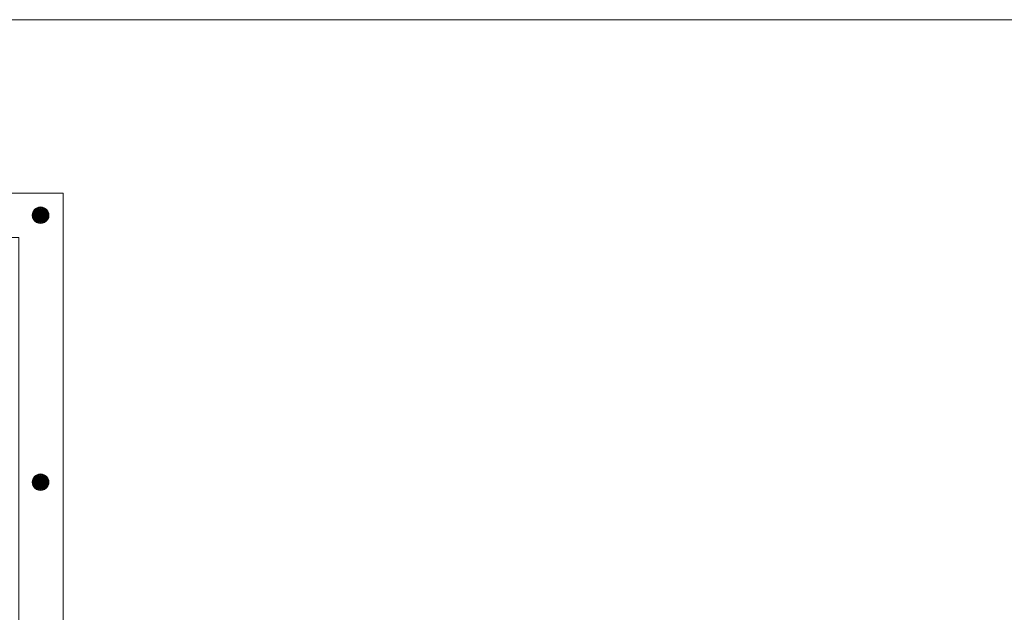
# Model space of a CAD drawing. Header units: inches. Extents: x 15 to 546804, y -66 to 267312.
# Tile 464 of 478: x 450293 to 476859, y 146549 to 162531. Entities that reach past the tile are written whole.
import ezdxf

# ---------------------------------------------------------------- set-up
doc = ezdxf.new("R2010")
doc.units = ezdxf.units.IN
doc.header["$MEASUREMENT"] = 0
doc.layers.add('inbraakbeveiliging', color=5, linetype='Continuous')

msp = doc.modelspace()

# ---------------------------------------------------------------- hatches: boundary and pattern name
at = {"lineweight": 20}
h = msp.add_hatch(color=7, dxfattribs=at)
h.dxf.hatch_style = 1
h.paths.add_polyline_path([(450858, 157471), (450858, 157256), (451073, 157256, 0.414214)])
h.paths.add_polyline_path([(450858, 157471, 0.414214), (450642, 157256), (450858, 157256)])
h.paths.add_polyline_path([(450858, 157256), (450642, 157256, 0.414214), (450858, 157040)])
h.paths.add_polyline_path([(451073, 157256), (450858, 157256), (450858, 157040, 0.414214)])
h = msp.add_hatch(color=7, dxfattribs=at)
h.dxf.hatch_style = 1
h.paths.add_polyline_path([(450858, 150271), (450858, 150056), (451073, 150056, 0.414214)])
h.paths.add_polyline_path([(450858, 150271, 0.414214), (450642, 150056), (450858, 150056)])
h.paths.add_polyline_path([(450858, 150056), (450642, 150056, 0.414214), (450858, 149840)])
h.paths.add_polyline_path([(451073, 150056), (450858, 150056), (450858, 149840, 0.414214)])

# ---------------------------------------------------------------- linework, layer by layer
at = {"color": 7, "lineweight": 20}
for p, q in [((435867, 157856), (451467, 157856)), ((435867, 157856, 300), (451467, 157856, 300)), ((435867, 157856, 7500), (451467, 157856, 7500)), ((435867, 157856), (451467, 157856)), ((451467, 157856), (451467, 141466)), ((451467, 157856, 300), (451467, 141466, 300)), ((451467, 157856), (451467, 157856, 300))]:
    msp.add_line(p, q, dxfattribs=at)
at = {"color": 7}
for p, q in [((450649, 157311, 0), (450649, 157311, 7000)), ((450671, 157363, 0), (450671, 157363, 7000)), ((450705, 157408, 0), (450705, 157408, 7000)), ((450750, 157442, 0), (450750, 157442, 7000)), ((450802, 157464, 0), (450802, 157464, 7000)), ((450858, 157479, 0), (450858, 157471, 0)), ((450858, 157471, 0), (450858, 157471, 7000)), ((450858, 157471, 0), (450858, 157040, 0)), ((450913, 157464, 0), (450913, 157464, 7000)), ((450965, 157442, 0), (450965, 157442, 7000)), ((451010, 157408, 0), (451010, 157408, 7000)), ((451044, 157363, 0), (451044, 157363, 7000)), ((451066, 157311, 0), (451066, 157311, 7000)), ((450635, 157256, 0), (450642, 157256, 0)), ((450642, 157256, 0), (450642, 157256, 7000)), ((450642, 157256, 0), (451073, 157256, 0)), ((450649, 157200, 0), (450649, 157200, 7000)), ((450671, 157148, 0), (450671, 157148, 7000)), ((450705, 157103, 0), (450705, 157103, 7000)), ((450750, 157069, 0), (450750, 157069, 7000)), ((450802, 157048, 0), (450802, 157048, 7000)), ((450858, 157040, 0), (450858, 157040, 7000)), ((450913, 157048, 0), (450913, 157048, 7000)), ((450965, 157069, 0), (450965, 157069, 7000)), ((451010, 157103, 0), (451010, 157103, 7000)), ((451044, 157148, 0), (451044, 157148, 7000)), ((451066, 157200, 0), (451066, 157200, 7000)), ((451073, 157256, 0), (451073, 157256, 7000)), ((450649, 150111, 0), (450649, 150111, 7000)), ((450671, 150163, 0), (450671, 150163, 7000)), ((450705, 150208, 0), (450705, 150208, 7000)), ((450750, 150242, 0), (450750, 150242, 7000)), ((450802, 150264, 0), (450802, 150264, 7000)), ((450858, 150279, 0), (450858, 150271, 0)), ((450858, 150271, 0), (450858, 150271, 7000)), ((450858, 150271, 0), (450858, 149840, 0)), ((450913, 150264, 0), (450913, 150264, 7000)), ((450965, 150242, 0), (450965, 150242, 7000)), ((451010, 150208, 0), (451010, 150208, 7000)), ((451044, 150163, 0), (451044, 150163, 7000)), ((451066, 150111, 0), (451066, 150111, 7000)), ((450635, 150056, 0), (450642, 150056, 0)), ((450642, 150056, 0), (450642, 150056, 7000)), ((450642, 150056, 0), (451073, 150056, 0)), ((450649, 150000, 0), (450649, 150000, 7000)), ((450671, 149948, 0), (450671, 149948, 7000)), ((450705, 149903, 0), (450705, 149903, 7000)), ((450750, 149869, 0), (450750, 149869, 7000)), ((450802, 149848, 0), (450802, 149848, 7000)), ((450858, 149840, 0), (450858, 149840, 7000)), ((450913, 149848, 0), (450913, 149848, 7000)), ((450965, 149869, 0), (450965, 149869, 7000)), ((451010, 149903, 0), (451010, 149903, 7000)), ((451044, 149948, 0), (451044, 149948, 7000)), ((451066, 150000, 0), (451066, 150000, 7000)), ((451073, 150056, 0), (451073, 150056, 7000))]:
    msp.add_line(p, q, dxfattribs=at)
for centre in [(450858, 157256, 7000), (450858, 157256, 0), (450858, 150056, 7000), (450858, 150056, 0)]:
    msp.add_circle(centre, 215, dxfattribs=at)
at = {"color": 7, "lineweight": 20}
for points, invisible_edges in [([(435867, 157856, 300), (437267, 156656, 300), (451467, 157856, 300)], 3), ([(437267, 156656), (435867, 157856), (451467, 157856)], 13), ([(435867, 157856, 300), (451467, 157856), (435867, 157856)], 1), ([(451467, 157856), (435867, 157856, 300), (451467, 157856, 300)], 1), ([(451467, 157856, 300), (437267, 156656, 300), (450267, 156656, 300)], 13), ([(437267, 156656), (451467, 157856), (450267, 156656)], 3), ([(451467, 157856, 300), (450267, 156656, 300), (451467, 141466, 300)], 3), ([(450267, 156656), (451467, 157856), (450267, 141466)], 3), ([(450267, 141466), (451467, 157856), (451467, 141466)], 1), ([(451467, 157856), (451467, 141466, 300), (451467, 141466)], 1), ([(451467, 141466, 300), (451467, 157856), (451467, 157856, 300)], 1), ([(451467, 141466, 300), (450267, 156656, 300), (450267, 141466, 300)], 1)]:
    msp.add_3dface(points, dxfattribs=dict(at, invisible_edges=invisible_edges))
at = {"layer": 'inbraakbeveiliging', "color": 7, "linetype": 'Continuous', "lineweight": 20}
msp.add_lwpolyline([(393180, 162531), (519052, 162531)], dxfattribs=at)

# ---------------------------------------------------------------- meshes
at = {"color": 7}
mesh = msp.add_polyface(dxfattribs=at)
corners = [(450649, 157200, 7000), (450649, 157311, 7000), (450642, 157256, 7000), (450671, 157148, 7000), (450671, 157363, 7000), (450705, 157103, 7000), (450705, 157408, 7000), (450750, 157069, 7000), (450750, 157442, 7000), (450802, 157048, 7000), (450802, 157464, 7000), (450858, 157040, 7000), (450858, 157471, 7000), (450913, 157048, 7000), (450913, 157464, 7000), (450965, 157069, 7000), (450965, 157442, 7000), (451010, 157103, 7000), (451010, 157408, 7000), (451044, 157148, 7000), (451044, 157363, 7000), (451066, 157200, 7000), (451066, 157311, 7000), (451073, 157256, 7000)]
mesh.append_faces([[corners[k] for k in face] for face in [(0, 1, 2), (22, 21, 23)]], dxfattribs={"vtx0": -1, "color": 7})
mesh.append_faces([[corners[k] for k in face] for face in [(1, 3, 4), (4, 5, 6), (6, 7, 8), (8, 9, 10), (10, 11, 12), (12, 13, 14), (14, 15, 16), (16, 17, 18), (18, 19, 20), (20, 21, 22)]], dxfattribs={"vtx0": -1, "vtx1": -1, "color": 7})
mesh.append_faces([[corners[k] for k in face] for face in [(1, 0, 3), (4, 3, 5), (6, 5, 7), (8, 7, 9), (10, 9, 11), (12, 11, 13), (14, 13, 15), (16, 15, 17), (18, 17, 19), (20, 19, 21)]], dxfattribs={"vtx0": -1, "vtx2": -1, "color": 7})
mesh = msp.add_polyface(dxfattribs=at)
corners = [(450649, 157311, 0), (450649, 157200, 0), (450642, 157256, 0), (450671, 157363, 0), (450671, 157148, 0), (450705, 157408, 0), (450705, 157103, 0), (450750, 157442, 0), (450750, 157069, 0), (450802, 157464, 0), (450802, 157048, 0), (450858, 157471, 0), (450858, 157040, 0), (450913, 157464, 0), (450913, 157048, 0), (450965, 157442, 0), (450965, 157069, 0), (451010, 157408, 0), (451010, 157103, 0), (451044, 157363, 0), (451044, 157148, 0), (451066, 157311, 0), (451066, 157200, 0), (451073, 157256, 0)]
mesh.append_faces([[corners[k] for k in face] for face in [(0, 1, 2), (22, 21, 23)]], dxfattribs={"vtx0": -1, "color": 7})
mesh.append_faces([[corners[k] for k in face] for face in [(1, 3, 4), (4, 5, 6), (6, 7, 8), (8, 9, 10), (10, 11, 12), (12, 13, 14), (14, 15, 16), (16, 17, 18), (18, 19, 20), (20, 21, 22)]], dxfattribs={"vtx0": -1, "vtx1": -1, "color": 7})
mesh.append_faces([[corners[k] for k in face] for face in [(1, 0, 3), (4, 3, 5), (6, 5, 7), (8, 7, 9), (10, 9, 11), (12, 11, 13), (14, 13, 15), (16, 15, 17), (18, 17, 19), (20, 19, 21)]], dxfattribs={"vtx0": -1, "vtx2": -1, "color": 7})
mesh = msp.add_polyface(dxfattribs=at)
corners = [(450649, 157311, 7000), (450642, 157256, 0), (450642, 157256, 7000), (450649, 157311, 0)]
mesh.append_faces([[corners[k] for k in face] for face in [(0, 1, 2), (1, 0, 3)]], dxfattribs={"vtx0": -1, "color": 7})
mesh = msp.add_polyface(dxfattribs=at)
corners = [(450671, 157363, 7000), (450649, 157311, 0), (450649, 157311, 7000), (450671, 157363, 0)]
mesh.append_faces([[corners[k] for k in face] for face in [(0, 1, 2), (1, 0, 3)]], dxfattribs={"vtx0": -1, "color": 7})
mesh = msp.add_polyface(dxfattribs=at)
corners = [(450705, 157408, 7000), (450671, 157363, 0), (450671, 157363, 7000), (450705, 157408, 0)]
mesh.append_faces([[corners[k] for k in face] for face in [(0, 1, 2), (1, 0, 3)]], dxfattribs={"vtx0": -1, "color": 7})
mesh = msp.add_polyface(dxfattribs=at)
corners = [(450705, 157408, 7000), (450750, 157442, 0), (450705, 157408, 0), (450750, 157442, 7000)]
mesh.append_faces([[corners[k] for k in face] for face in [(0, 1, 2), (1, 0, 3)]], dxfattribs={"vtx0": -1, "color": 7})
mesh = msp.add_polyface(dxfattribs=at)
corners = [(450750, 157442, 7000), (450802, 157464, 0), (450750, 157442, 0), (450802, 157464, 7000)]
mesh.append_faces([[corners[k] for k in face] for face in [(0, 1, 2), (1, 0, 3)]], dxfattribs={"vtx0": -1, "color": 7})
mesh = msp.add_polyface(dxfattribs=at)
corners = [(450802, 157464, 7000), (450858, 157471, 0), (450802, 157464, 0), (450858, 157471, 7000)]
mesh.append_faces([[corners[k] for k in face] for face in [(0, 1, 2), (1, 0, 3)]], dxfattribs={"vtx0": -1, "color": 7})
mesh = msp.add_polyface(dxfattribs=at)
corners = [(450858, 157471, 7000), (450913, 157464, 0), (450858, 157471, 0), (450913, 157464, 7000)]
mesh.append_faces([[corners[k] for k in face] for face in [(0, 1, 2), (1, 0, 3)]], dxfattribs={"vtx0": -1, "color": 7})
mesh = msp.add_polyface(dxfattribs=at)
corners = [(450913, 157464, 7000), (450965, 157442, 0), (450913, 157464, 0), (450965, 157442, 7000)]
mesh.append_faces([[corners[k] for k in face] for face in [(0, 1, 2), (1, 0, 3)]], dxfattribs={"vtx0": -1, "color": 7})
mesh = msp.add_polyface(dxfattribs=at)
corners = [(450965, 157442, 7000), (451010, 157408, 0), (450965, 157442, 0), (451010, 157408, 7000)]
mesh.append_faces([[corners[k] for k in face] for face in [(0, 1, 2), (1, 0, 3)]], dxfattribs={"vtx0": -1, "color": 7})
mesh = msp.add_polyface(dxfattribs=at)
corners = [(451010, 157408, 0), (451044, 157363, 7000), (451044, 157363, 0), (451010, 157408, 7000)]
mesh.append_faces([[corners[k] for k in face] for face in [(0, 1, 2), (1, 0, 3)]], dxfattribs={"vtx0": -1, "color": 7})
mesh = msp.add_polyface(dxfattribs=at)
corners = [(451044, 157363, 0), (451066, 157311, 7000), (451066, 157311, 0), (451044, 157363, 7000)]
mesh.append_faces([[corners[k] for k in face] for face in [(0, 1, 2), (1, 0, 3)]], dxfattribs={"vtx0": -1, "color": 7})
mesh = msp.add_polyface(dxfattribs=at)
corners = [(451066, 157311, 0), (451073, 157256, 7000), (451073, 157256, 0), (451066, 157311, 7000)]
mesh.append_faces([[corners[k] for k in face] for face in [(0, 1, 2), (1, 0, 3)]], dxfattribs={"vtx0": -1, "color": 7})
mesh = msp.add_polyface(dxfattribs=at)
corners = [(450642, 157256, 7000), (450649, 157200, 0), (450649, 157200, 7000), (450642, 157256, 0)]
mesh.append_faces([[corners[k] for k in face] for face in [(0, 1, 2), (1, 0, 3)]], dxfattribs={"vtx0": -1, "color": 7})
mesh = msp.add_polyface(dxfattribs=at)
corners = [(450649, 157200, 7000), (450671, 157148, 0), (450671, 157148, 7000), (450649, 157200, 0)]
mesh.append_faces([[corners[k] for k in face] for face in [(0, 1, 2), (1, 0, 3)]], dxfattribs={"vtx0": -1, "color": 7})
mesh = msp.add_polyface(dxfattribs=at)
corners = [(450671, 157148, 7000), (450705, 157103, 0), (450705, 157103, 7000), (450671, 157148, 0)]
mesh.append_faces([[corners[k] for k in face] for face in [(0, 1, 2), (1, 0, 3)]], dxfattribs={"vtx0": -1, "color": 7})
mesh = msp.add_polyface(dxfattribs=at)
corners = [(450750, 157069, 7000), (450705, 157103, 0), (450750, 157069, 0), (450705, 157103, 7000)]
mesh.append_faces([[corners[k] for k in face] for face in [(0, 1, 2), (1, 0, 3)]], dxfattribs={"vtx0": -1, "color": 7})
mesh = msp.add_polyface(dxfattribs=at)
corners = [(450802, 157048, 7000), (450750, 157069, 0), (450802, 157048, 0), (450750, 157069, 7000)]
mesh.append_faces([[corners[k] for k in face] for face in [(0, 1, 2), (1, 0, 3)]], dxfattribs={"vtx0": -1, "color": 7})
mesh = msp.add_polyface(dxfattribs=at)
corners = [(450858, 157040, 7000), (450802, 157048, 0), (450858, 157040, 0), (450802, 157048, 7000)]
mesh.append_faces([[corners[k] for k in face] for face in [(0, 1, 2), (1, 0, 3)]], dxfattribs={"vtx0": -1, "color": 7})
mesh = msp.add_polyface(dxfattribs=at)
corners = [(450913, 157048, 7000), (450858, 157040, 0), (450913, 157048, 0), (450858, 157040, 7000)]
mesh.append_faces([[corners[k] for k in face] for face in [(0, 1, 2), (1, 0, 3)]], dxfattribs={"vtx0": -1, "color": 7})
mesh = msp.add_polyface(dxfattribs=at)
corners = [(450965, 157069, 7000), (450913, 157048, 0), (450965, 157069, 0), (450913, 157048, 7000)]
mesh.append_faces([[corners[k] for k in face] for face in [(0, 1, 2), (1, 0, 3)]], dxfattribs={"vtx0": -1, "color": 7})
mesh = msp.add_polyface(dxfattribs=at)
corners = [(451010, 157103, 7000), (450965, 157069, 0), (451010, 157103, 0), (450965, 157069, 7000)]
mesh.append_faces([[corners[k] for k in face] for face in [(0, 1, 2), (1, 0, 3)]], dxfattribs={"vtx0": -1, "color": 7})
mesh = msp.add_polyface(dxfattribs=at)
corners = [(451044, 157148, 0), (451010, 157103, 7000), (451010, 157103, 0), (451044, 157148, 7000)]
mesh.append_faces([[corners[k] for k in face] for face in [(0, 1, 2), (1, 0, 3)]], dxfattribs={"vtx0": -1, "color": 7})
mesh = msp.add_polyface(dxfattribs=at)
corners = [(451066, 157200, 0), (451044, 157148, 7000), (451044, 157148, 0), (451066, 157200, 7000)]
mesh.append_faces([[corners[k] for k in face] for face in [(0, 1, 2), (1, 0, 3)]], dxfattribs={"vtx0": -1, "color": 7})
mesh = msp.add_polyface(dxfattribs=at)
corners = [(451073, 157256, 0), (451066, 157200, 7000), (451066, 157200, 0), (451073, 157256, 7000)]
mesh.append_faces([[corners[k] for k in face] for face in [(0, 1, 2), (1, 0, 3)]], dxfattribs={"vtx0": -1, "color": 7})
mesh = msp.add_polyface(dxfattribs=at)
corners = [(450649, 150000, 7000), (450649, 150111, 7000), (450642, 150056, 7000), (450671, 149948, 7000), (450671, 150163, 7000), (450705, 149903, 7000), (450705, 150208, 7000), (450750, 149869, 7000), (450750, 150242, 7000), (450802, 149848, 7000), (450802, 150264, 7000), (450858, 149840, 7000), (450858, 150271, 7000), (450913, 149848, 7000), (450913, 150264, 7000), (450965, 149869, 7000), (450965, 150242, 7000), (451010, 149903, 7000), (451010, 150208, 7000), (451044, 149948, 7000), (451044, 150163, 7000), (451066, 150000, 7000), (451066, 150111, 7000), (451073, 150056, 7000)]
mesh.append_faces([[corners[k] for k in face] for face in [(0, 1, 2), (22, 21, 23)]], dxfattribs={"vtx0": -1, "color": 7})
mesh.append_faces([[corners[k] for k in face] for face in [(1, 3, 4), (4, 5, 6), (6, 7, 8), (8, 9, 10), (10, 11, 12), (12, 13, 14), (14, 15, 16), (16, 17, 18), (18, 19, 20), (20, 21, 22)]], dxfattribs={"vtx0": -1, "vtx1": -1, "color": 7})
mesh.append_faces([[corners[k] for k in face] for face in [(1, 0, 3), (4, 3, 5), (6, 5, 7), (8, 7, 9), (10, 9, 11), (12, 11, 13), (14, 13, 15), (16, 15, 17), (18, 17, 19), (20, 19, 21)]], dxfattribs={"vtx0": -1, "vtx2": -1, "color": 7})
mesh = msp.add_polyface(dxfattribs=at)
corners = [(450649, 150111, 0), (450649, 150000, 0), (450642, 150056, 0), (450671, 150163, 0), (450671, 149948, 0), (450705, 150208, 0), (450705, 149903, 0), (450750, 150242, 0), (450750, 149869, 0), (450802, 150264, 0), (450802, 149848, 0), (450858, 150271, 0), (450858, 149840, 0), (450913, 150264, 0), (450913, 149848, 0), (450965, 150242, 0), (450965, 149869, 0), (451010, 150208, 0), (451010, 149903, 0), (451044, 150163, 0), (451044, 149948, 0), (451066, 150111, 0), (451066, 150000, 0), (451073, 150056, 0)]
mesh.append_faces([[corners[k] for k in face] for face in [(0, 1, 2), (22, 21, 23)]], dxfattribs={"vtx0": -1, "color": 7})
mesh.append_faces([[corners[k] for k in face] for face in [(1, 3, 4), (4, 5, 6), (6, 7, 8), (8, 9, 10), (10, 11, 12), (12, 13, 14), (14, 15, 16), (16, 17, 18), (18, 19, 20), (20, 21, 22)]], dxfattribs={"vtx0": -1, "vtx1": -1, "color": 7})
mesh.append_faces([[corners[k] for k in face] for face in [(1, 0, 3), (4, 3, 5), (6, 5, 7), (8, 7, 9), (10, 9, 11), (12, 11, 13), (14, 13, 15), (16, 15, 17), (18, 17, 19), (20, 19, 21)]], dxfattribs={"vtx0": -1, "vtx2": -1, "color": 7})
mesh = msp.add_polyface(dxfattribs=at)
corners = [(450649, 150111, 7000), (450642, 150056, 0), (450642, 150056, 7000), (450649, 150111, 0)]
mesh.append_faces([[corners[k] for k in face] for face in [(0, 1, 2), (1, 0, 3)]], dxfattribs={"vtx0": -1, "color": 7})
mesh = msp.add_polyface(dxfattribs=at)
corners = [(450671, 150163, 7000), (450649, 150111, 0), (450649, 150111, 7000), (450671, 150163, 0)]
mesh.append_faces([[corners[k] for k in face] for face in [(0, 1, 2), (1, 0, 3)]], dxfattribs={"vtx0": -1, "color": 7})
mesh = msp.add_polyface(dxfattribs=at)
corners = [(450705, 150208, 7000), (450671, 150163, 0), (450671, 150163, 7000), (450705, 150208, 0)]
mesh.append_faces([[corners[k] for k in face] for face in [(0, 1, 2), (1, 0, 3)]], dxfattribs={"vtx0": -1, "color": 7})
mesh = msp.add_polyface(dxfattribs=at)
corners = [(450705, 150208, 7000), (450750, 150242, 0), (450705, 150208, 0), (450750, 150242, 7000)]
mesh.append_faces([[corners[k] for k in face] for face in [(0, 1, 2), (1, 0, 3)]], dxfattribs={"vtx0": -1, "color": 7})
mesh = msp.add_polyface(dxfattribs=at)
corners = [(450750, 150242, 7000), (450802, 150264, 0), (450750, 150242, 0), (450802, 150264, 7000)]
mesh.append_faces([[corners[k] for k in face] for face in [(0, 1, 2), (1, 0, 3)]], dxfattribs={"vtx0": -1, "color": 7})
mesh = msp.add_polyface(dxfattribs=at)
corners = [(450802, 150264, 7000), (450858, 150271, 0), (450802, 150264, 0), (450858, 150271, 7000)]
mesh.append_faces([[corners[k] for k in face] for face in [(0, 1, 2), (1, 0, 3)]], dxfattribs={"vtx0": -1, "color": 7})
mesh = msp.add_polyface(dxfattribs=at)
corners = [(450858, 150271, 7000), (450913, 150264, 0), (450858, 150271, 0), (450913, 150264, 7000)]
mesh.append_faces([[corners[k] for k in face] for face in [(0, 1, 2), (1, 0, 3)]], dxfattribs={"vtx0": -1, "color": 7})
mesh = msp.add_polyface(dxfattribs=at)
corners = [(450913, 150264, 7000), (450965, 150242, 0), (450913, 150264, 0), (450965, 150242, 7000)]
mesh.append_faces([[corners[k] for k in face] for face in [(0, 1, 2), (1, 0, 3)]], dxfattribs={"vtx0": -1, "color": 7})
mesh = msp.add_polyface(dxfattribs=at)
corners = [(450965, 150242, 7000), (451010, 150208, 0), (450965, 150242, 0), (451010, 150208, 7000)]
mesh.append_faces([[corners[k] for k in face] for face in [(0, 1, 2), (1, 0, 3)]], dxfattribs={"vtx0": -1, "color": 7})
mesh = msp.add_polyface(dxfattribs=at)
corners = [(451010, 150208, 0), (451044, 150163, 7000), (451044, 150163, 0), (451010, 150208, 7000)]
mesh.append_faces([[corners[k] for k in face] for face in [(0, 1, 2), (1, 0, 3)]], dxfattribs={"vtx0": -1, "color": 7})
mesh = msp.add_polyface(dxfattribs=at)
corners = [(451044, 150163, 0), (451066, 150111, 7000), (451066, 150111, 0), (451044, 150163, 7000)]
mesh.append_faces([[corners[k] for k in face] for face in [(0, 1, 2), (1, 0, 3)]], dxfattribs={"vtx0": -1, "color": 7})
mesh = msp.add_polyface(dxfattribs=at)
corners = [(451066, 150111, 0), (451073, 150056, 7000), (451073, 150056, 0), (451066, 150111, 7000)]
mesh.append_faces([[corners[k] for k in face] for face in [(0, 1, 2), (1, 0, 3)]], dxfattribs={"vtx0": -1, "color": 7})
mesh = msp.add_polyface(dxfattribs=at)
corners = [(450642, 150056, 7000), (450649, 150000, 0), (450649, 150000, 7000), (450642, 150056, 0)]
mesh.append_faces([[corners[k] for k in face] for face in [(0, 1, 2), (1, 0, 3)]], dxfattribs={"vtx0": -1, "color": 7})
mesh = msp.add_polyface(dxfattribs=at)
corners = [(450649, 150000, 7000), (450671, 149948, 0), (450671, 149948, 7000), (450649, 150000, 0)]
mesh.append_faces([[corners[k] for k in face] for face in [(0, 1, 2), (1, 0, 3)]], dxfattribs={"vtx0": -1, "color": 7})
mesh = msp.add_polyface(dxfattribs=at)
corners = [(450671, 149948, 7000), (450705, 149903, 0), (450705, 149903, 7000), (450671, 149948, 0)]
mesh.append_faces([[corners[k] for k in face] for face in [(0, 1, 2), (1, 0, 3)]], dxfattribs={"vtx0": -1, "color": 7})
mesh = msp.add_polyface(dxfattribs=at)
corners = [(450750, 149869, 7000), (450705, 149903, 0), (450750, 149869, 0), (450705, 149903, 7000)]
mesh.append_faces([[corners[k] for k in face] for face in [(0, 1, 2), (1, 0, 3)]], dxfattribs={"vtx0": -1, "color": 7})
mesh = msp.add_polyface(dxfattribs=at)
corners = [(450802, 149848, 7000), (450750, 149869, 0), (450802, 149848, 0), (450750, 149869, 7000)]
mesh.append_faces([[corners[k] for k in face] for face in [(0, 1, 2), (1, 0, 3)]], dxfattribs={"vtx0": -1, "color": 7})
mesh = msp.add_polyface(dxfattribs=at)
corners = [(450858, 149840, 7000), (450802, 149848, 0), (450858, 149840, 0), (450802, 149848, 7000)]
mesh.append_faces([[corners[k] for k in face] for face in [(0, 1, 2), (1, 0, 3)]], dxfattribs={"vtx0": -1, "color": 7})
mesh = msp.add_polyface(dxfattribs=at)
corners = [(450913, 149848, 7000), (450858, 149840, 0), (450913, 149848, 0), (450858, 149840, 7000)]
mesh.append_faces([[corners[k] for k in face] for face in [(0, 1, 2), (1, 0, 3)]], dxfattribs={"vtx0": -1, "color": 7})
mesh = msp.add_polyface(dxfattribs=at)
corners = [(450965, 149869, 7000), (450913, 149848, 0), (450965, 149869, 0), (450913, 149848, 7000)]
mesh.append_faces([[corners[k] for k in face] for face in [(0, 1, 2), (1, 0, 3)]], dxfattribs={"vtx0": -1, "color": 7})
mesh = msp.add_polyface(dxfattribs=at)
corners = [(451010, 149903, 7000), (450965, 149869, 0), (451010, 149903, 0), (450965, 149869, 7000)]
mesh.append_faces([[corners[k] for k in face] for face in [(0, 1, 2), (1, 0, 3)]], dxfattribs={"vtx0": -1, "color": 7})
mesh = msp.add_polyface(dxfattribs=at)
corners = [(451044, 149948, 0), (451010, 149903, 7000), (451010, 149903, 0), (451044, 149948, 7000)]
mesh.append_faces([[corners[k] for k in face] for face in [(0, 1, 2), (1, 0, 3)]], dxfattribs={"vtx0": -1, "color": 7})
mesh = msp.add_polyface(dxfattribs=at)
corners = [(451066, 150000, 0), (451044, 149948, 7000), (451044, 149948, 0), (451066, 150000, 7000)]
mesh.append_faces([[corners[k] for k in face] for face in [(0, 1, 2), (1, 0, 3)]], dxfattribs={"vtx0": -1, "color": 7})
mesh = msp.add_polyface(dxfattribs=at)
corners = [(451073, 150056, 0), (451066, 150000, 7000), (451066, 150000, 0), (451073, 150056, 7000)]
mesh.append_faces([[corners[k] for k in face] for face in [(0, 1, 2), (1, 0, 3)]], dxfattribs={"vtx0": -1, "color": 7})

doc.saveas('drawing.dxf')
